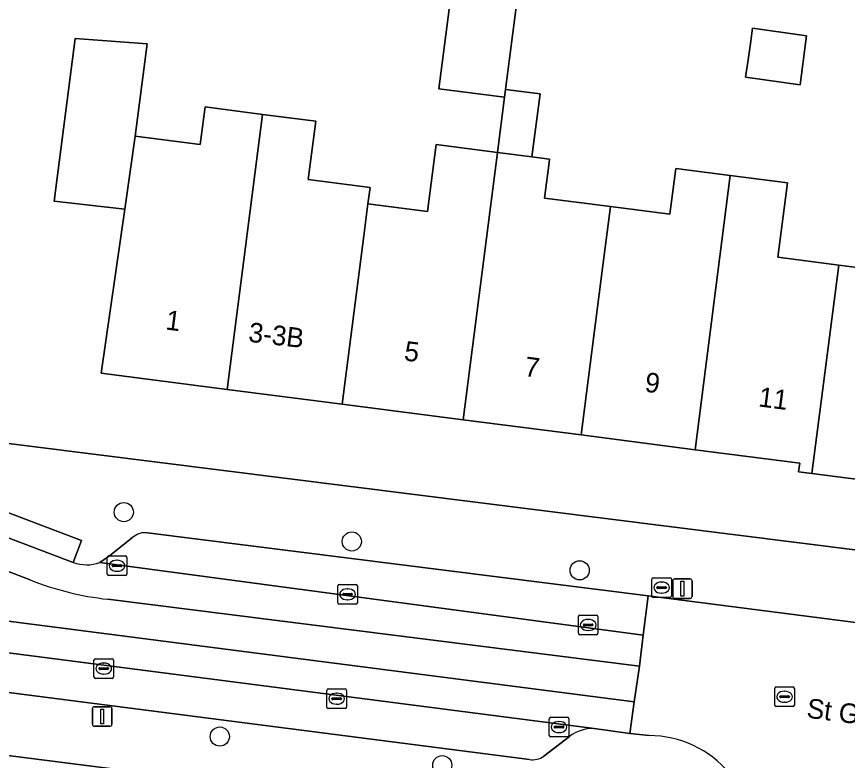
# Model space of a CAD drawing. Extents: x 161692 to 162379, y 380760 to 381678.
# Drawn here: x 161825.86 to 161868.24, y 381316.74 to 381354.67 of the extents above; entities that cross this region are included whole.
import ezdxf

# ---------------------------------------------------------------- set-up
doc = ezdxf.new("R2010")
doc.units = 0
for name, color, linetype in [('IMGEO_Boom', 7, 'Continuous'), ('IMGEO_Brandkraan', 7, 'Continuous'), ('IMGEO_Erf', 7, 'Continuous'), ('IMGEO_Kolk', 7, 'Continuous'), ('IMGEO_Lichtmast', 7, 'Continuous'), ('IMGEO_Openbare_ruimte_label', 7, 'Continuous'), ('IMGEO_Pand', 7, 'Continuous'), ('IMGEO_Pand_nummerreeks', 7, 'Continuous'), ('IMGEO_Parkeervlak_open', 7, 'Continuous'), ('IMGEO_Rijbaan_lokaal_gesloten', 7, 'Continuous'), ('IMGEO_Rijbaan_lokaal_open', 7, 'Continuous'), ('IMGEO_Rioolput', 7, 'Continuous'), ('IMGEO_Voetpad_open', 7, 'Continuous')]:
    doc.layers.add(name, color=color, linetype=linetype)

msp = doc.modelspace()

# ---------------------------------------------------------------- linework, layer by layer
at = {"layer": 'IMGEO_Boom'}
for centre in [(161831.33, 381329.404), (161842.96, 381327.904), (161854.582, 381326.433), (161836.226, 381317.956), (161847.575, 381316.493)]:
    msp.add_circle(centre, 0.489, dxfattribs=at)
at = {"layer": 'IMGEO_Brandkraan'}
for p, q in [((161858.264, 381325.126), (161858.264, 381325.978)), ((161858.339, 381326.052), (161859.191, 381326.052)), ((161859.265, 381325.978), (161859.265, 381325.126)), ((161858.523, 381325.546), (161858.523, 381325.558)), ((161858.566, 381325.595), (161858.964, 381325.595)), ((161858.752, 381325.832), (161858.777, 381325.832)), ((161859.007, 381325.558), (161859.007, 381325.546)), ((161858.961, 381325.509), (161858.563, 381325.509)), ((161858.775, 381325.272), (161858.75, 381325.272)), ((161859.191, 381325.052), (161858.339, 381325.052))]:
    msp.add_line(p, q, dxfattribs=at)
for points in [[(161858.264, 381325.126), (161858.264, 381325.978)], [(161858.339, 381326.052), (161859.191, 381326.052)], [(161859.265, 381325.978), (161859.265, 381325.126)], [(161859.191, 381325.052), (161858.339, 381325.052)]]:
    msp.add_lwpolyline(points, dxfattribs=at)
for centre, radius, start, end in [((161858.341, 381325.976), 0.0765, 91.552, 178.448), ((161858.341, 381325.976), 0.0765, 91.552, 178.448), ((161859.189, 381325.976), 0.0765, 1.552, 88.448), ((161859.189, 381325.976), 0.0765, 1.552, 88.448), ((161858.563, 381325.555), 0.0403, 85.8775, 175.7526), ((161858.56, 381325.545), 0.0366, 178.938, 274.7102), ((161858.964, 381325.552), 0.043, 264.8664, 352.4533), ((161858.968, 381325.557), 0.0386, 1.7309, 96.639), ((161858.341, 381325.128), 0.0765, 181.552, 268.448), ((161858.341, 381325.128), 0.0765, 181.552, 268.448), ((161859.189, 381325.128), 0.0765, 271.552, 358.448), ((161859.189, 381325.128), 0.0765, 271.552, 358.448)]:
    msp.add_arc(centre, radius, start, end, dxfattribs=at)
for centre, major_axis, ratio, start_param, end_param in [((161858.751, 381325.552), (-0.387, 0.002), 0.722429, 4.712389, 7.853982), ((161858.776, 381325.552), (-0.39, 0.002), 0.717154, 1.570796, 4.712389)]:
    msp.add_ellipse(centre, major_axis=major_axis, ratio=ratio, start_param=start_param, end_param=end_param, dxfattribs=at)
at = {"layer": 'IMGEO_Erf'}
for points in [[(161810.056, 381409.956), (161802.946, 381371.822), (161796.224, 381336.573), (161797.3, 381336.438), (161904.754, 381322.94)], [(161872.645, 381330.565), (161866.426, 381331.366), (161865.75, 381331.453), (161865.808, 381331.899), (161860.467, 381332.587), (161854.652, 381333.336), (161848.637, 381334.111), (161842.47, 381334.906), (161836.605, 381335.661), (161830.181, 381336.489), (161831.377, 381344.845), (161827.774, 381345.255), (161828.845, 381353.563), (161832.52, 381353.29), (161831.913, 381348.58), (161835.23, 381348.153), (161835.477, 381350.067), (161838.413, 381349.688), (161841.124, 381349.339), (161840.741, 381346.37), (161843.895, 381345.963), (161843.787, 381345.129), (161846.829, 381344.737), (161847.268, 381348.143), (161850.393, 381347.741), (161850.756, 381350.563), (161847.403, 381350.995), (161848.046, 381355.988)], [(161851.4, 381355.556), (161850.806, 381350.952), (161852.566, 381350.726), (161852.152, 381347.514), (161853.047, 381347.399), (161853.025, 381347.232), (161852.791, 381345.419), (161856.152, 381344.986), (161859.18, 381344.596), (161859.481, 381346.933), (161862.268, 381346.574), (161865.182, 381346.198), (161864.692, 381342.397), (161867.796, 381341.997), (161870.98, 381341.587)], [(161859.366, 381312.667), (161794.522, 381320.92), (161793.381, 381321.065), (161780.063, 381250)]]:
    msp.add_lwpolyline(points, dxfattribs=at)
msp.add_lwpolyline([(161865.826, 381351.192), (161863.047, 381351.586), (161863.156, 381352.357), (161863.308, 381353.427), (161863.364, 381353.825), (161863.401, 381354.086), (161865.909, 381353.732), (161866.149, 381353.698), (161866.115, 381353.436)], close=True, dxfattribs=at)
at = {"layer": 'IMGEO_Kolk'}
for p, q in [((161830.486, 381326.242), (161830.486, 381327.094)), ((161830.561, 381327.168), (161831.413, 381327.168)), ((161830.974, 381326.948), (161830.999, 381326.948)), ((161831.487, 381327.094), (161831.487, 381326.242)), ((161830.745, 381326.662), (161830.745, 381326.674)), ((161831.183, 381326.625), (161830.785, 381326.625)), ((161830.788, 381326.711), (161831.186, 381326.711)), ((161831.229, 381326.674), (161831.229, 381326.662)), ((161831.413, 381326.168), (161830.561, 381326.168)), ((161830.997, 381326.388), (161830.972, 381326.388)), ((161842.243, 381324.784), (161842.243, 381325.636)), ((161842.318, 381325.71), (161843.17, 381325.71)), ((161843.244, 381325.636), (161843.244, 381324.784)), ((161842.502, 381325.204), (161842.502, 381325.216)), ((161842.94, 381325.167), (161842.542, 381325.167)), ((161842.545, 381325.253), (161842.943, 381325.253)), ((161842.731, 381325.49), (161842.756, 381325.49)), ((161842.986, 381325.216), (161842.986, 381325.204)), ((161843.17, 381324.71), (161842.318, 381324.71)), ((161842.754, 381324.93), (161842.729, 381324.93)), ((161854.517, 381323.222), (161854.517, 381324.074)), ((161854.592, 381324.148), (161855.444, 381324.148)), ((161855.005, 381323.928), (161855.03, 381323.928)), ((161855.518, 381324.074), (161855.518, 381323.222)), ((161854.776, 381323.642), (161854.776, 381323.654)), ((161855.214, 381323.605), (161854.816, 381323.605)), ((161854.819, 381323.691), (161855.217, 381323.691)), ((161855.26, 381323.654), (161855.26, 381323.642)), ((161855.444, 381323.148), (161854.592, 381323.148)), ((161855.028, 381323.368), (161855.003, 381323.368)), ((161829.807, 381320.996), (161829.807, 381321.848)), ((161829.882, 381321.922), (161830.734, 381321.922)), ((161830.808, 381321.848), (161830.808, 381320.996)), ((161830.066, 381321.416), (161830.066, 381321.428)), ((161830.504, 381321.379), (161830.106, 381321.379)), ((161830.109, 381321.465), (161830.507, 381321.465)), ((161830.295, 381321.702), (161830.32, 381321.702)), ((161830.55, 381321.428), (161830.55, 381321.416)), ((161830.734, 381320.922), (161829.882, 381320.922)), ((161830.318, 381321.142), (161830.293, 381321.142)), ((161841.688, 381319.461), (161841.688, 381320.313)), ((161841.763, 381320.387), (161842.615, 381320.387)), ((161842.176, 381320.167), (161842.201, 381320.167)), ((161842.689, 381320.313), (161842.689, 381319.461)), ((161841.947, 381319.881), (161841.947, 381319.893)), ((161842.385, 381319.844), (161841.987, 381319.844)), ((161841.99, 381319.93), (161842.388, 381319.93)), ((161842.431, 381319.893), (161842.431, 381319.881)), ((161842.615, 381319.387), (161841.763, 381319.387)), ((161842.199, 381319.607), (161842.174, 381319.607)), ((161853.031, 381318.015), (161853.031, 381318.867)), ((161853.106, 381318.941), (161853.958, 381318.941)), ((161854.032, 381318.867), (161854.032, 381318.015)), ((161853.29, 381318.435), (161853.29, 381318.447)), ((161853.728, 381318.398), (161853.33, 381318.398)), ((161853.333, 381318.484), (161853.731, 381318.484)), ((161853.519, 381318.721), (161853.544, 381318.721)), ((161853.774, 381318.447), (161853.774, 381318.435)), ((161853.958, 381317.941), (161853.106, 381317.941)), ((161853.542, 381318.161), (161853.517, 381318.161))]:
    msp.add_line(p, q, dxfattribs=at)
for points in [[(161830.486, 381326.242), (161830.486, 381327.094)], [(161830.561, 381327.168), (161831.413, 381327.168)], [(161831.487, 381327.094), (161831.487, 381326.242)], [(161831.413, 381326.168), (161830.561, 381326.168)], [(161842.243, 381324.784), (161842.243, 381325.636)], [(161842.318, 381325.71), (161843.17, 381325.71)], [(161843.244, 381325.636), (161843.244, 381324.784)], [(161843.17, 381324.71), (161842.318, 381324.71)], [(161854.517, 381323.222), (161854.517, 381324.074)], [(161854.592, 381324.148), (161855.444, 381324.148)], [(161855.518, 381324.074), (161855.518, 381323.222)], [(161855.444, 381323.148), (161854.592, 381323.148)], [(161829.807, 381320.996), (161829.807, 381321.848)], [(161829.882, 381321.922), (161830.734, 381321.922)], [(161830.808, 381321.848), (161830.808, 381320.996)], [(161830.734, 381320.922), (161829.882, 381320.922)], [(161841.688, 381319.461), (161841.688, 381320.313)], [(161841.763, 381320.387), (161842.615, 381320.387)], [(161842.689, 381320.313), (161842.689, 381319.461)], [(161842.615, 381319.387), (161841.763, 381319.387)], [(161853.031, 381318.015), (161853.031, 381318.867)], [(161853.106, 381318.941), (161853.958, 381318.941)], [(161854.032, 381318.867), (161854.032, 381318.015)], [(161853.958, 381317.941), (161853.106, 381317.941)]]:
    msp.add_lwpolyline(points, dxfattribs=at)
for centre, radius, start, end in [((161830.563, 381327.092), 0.0765, 91.552, 178.448), ((161830.563, 381327.092), 0.0765, 91.552, 178.448), ((161831.411, 381327.092), 0.0765, 1.552, 88.448), ((161831.411, 381327.092), 0.0765, 1.552, 88.448), ((161830.785, 381326.671), 0.0403, 85.8775, 175.7526), ((161830.782, 381326.661), 0.0366, 178.938, 274.7102), ((161831.186, 381326.668), 0.043, 264.8664, 352.4533), ((161831.19, 381326.673), 0.0386, 1.7309, 96.639), ((161830.563, 381326.244), 0.0765, 181.552, 268.448), ((161830.563, 381326.244), 0.0765, 181.552, 268.448), ((161831.411, 381326.244), 0.0765, 271.552, 358.448), ((161831.411, 381326.244), 0.0765, 271.552, 358.448), ((161842.32, 381325.634), 0.0765, 91.552, 178.448), ((161842.32, 381325.634), 0.0765, 91.552, 178.448), ((161843.168, 381325.634), 0.0765, 1.552, 88.448), ((161843.168, 381325.634), 0.0765, 1.552, 88.448), ((161842.542, 381325.213), 0.0403, 85.8775, 175.7526), ((161842.539, 381325.203), 0.0366, 178.938, 274.7102), ((161842.943, 381325.21), 0.043, 264.8664, 352.4533), ((161842.947, 381325.215), 0.0386, 1.7309, 96.639), ((161842.32, 381324.786), 0.0765, 181.552, 268.448), ((161842.32, 381324.786), 0.0765, 181.552, 268.448), ((161843.168, 381324.786), 0.0765, 271.552, 358.448), ((161843.168, 381324.786), 0.0765, 271.552, 358.448), ((161854.594, 381324.072), 0.0765, 91.552, 178.448), ((161854.594, 381324.072), 0.0765, 91.552, 178.448), ((161855.442, 381324.072), 0.0765, 1.552, 88.448), ((161855.442, 381324.072), 0.0765, 1.552, 88.448), ((161854.816, 381323.651), 0.0403, 85.8775, 175.7526), ((161854.813, 381323.641), 0.0366, 178.938, 274.7102), ((161855.217, 381323.648), 0.043, 264.8664, 352.4533), ((161855.221, 381323.653), 0.0386, 1.7309, 96.639), ((161854.594, 381323.224), 0.0765, 181.552, 268.448), ((161854.594, 381323.224), 0.0765, 181.552, 268.448), ((161855.442, 381323.224), 0.0765, 271.552, 358.448), ((161855.442, 381323.224), 0.0765, 271.552, 358.448), ((161829.884, 381321.846), 0.0765, 91.552, 178.448), ((161829.884, 381321.846), 0.0765, 91.552, 178.448), ((161830.732, 381321.846), 0.0765, 1.552, 88.448), ((161830.732, 381321.846), 0.0765, 1.552, 88.448), ((161830.106, 381321.425), 0.0403, 85.8775, 175.7526), ((161830.103, 381321.415), 0.0366, 178.938, 274.7102), ((161830.507, 381321.422), 0.043, 264.8664, 352.4533), ((161830.511, 381321.427), 0.0386, 1.7309, 96.639), ((161829.884, 381320.998), 0.0765, 181.552, 268.448), ((161829.884, 381320.998), 0.0765, 181.552, 268.448), ((161830.732, 381320.998), 0.0765, 271.552, 358.448), ((161830.732, 381320.998), 0.0765, 271.552, 358.448), ((161841.765, 381320.311), 0.0765, 91.552, 178.448), ((161841.765, 381320.311), 0.0765, 91.552, 178.448), ((161842.613, 381320.311), 0.0765, 1.552, 88.448), ((161842.613, 381320.311), 0.0765, 1.552, 88.448), ((161841.987, 381319.89), 0.0403, 85.8775, 175.7526), ((161841.984, 381319.88), 0.0366, 178.938, 274.7102), ((161842.388, 381319.887), 0.043, 264.8664, 352.4533), ((161842.392, 381319.892), 0.0386, 1.7309, 96.639), ((161841.765, 381319.463), 0.0765, 181.552, 268.448), ((161841.765, 381319.463), 0.0765, 181.552, 268.448), ((161842.613, 381319.463), 0.0765, 271.552, 358.448), ((161842.613, 381319.463), 0.0765, 271.552, 358.448), ((161853.108, 381318.865), 0.0765, 91.552, 178.448), ((161853.108, 381318.865), 0.0765, 91.552, 178.448), ((161853.956, 381318.865), 0.0765, 1.552, 88.448), ((161853.956, 381318.865), 0.0765, 1.552, 88.448), ((161853.33, 381318.444), 0.0403, 85.8775, 175.7526), ((161853.327, 381318.434), 0.0366, 178.938, 274.7102), ((161853.731, 381318.441), 0.043, 264.8664, 352.4533), ((161853.735, 381318.446), 0.0386, 1.7309, 96.639), ((161853.108, 381318.017), 0.0765, 181.552, 268.448), ((161853.108, 381318.017), 0.0765, 181.552, 268.448), ((161853.956, 381318.017), 0.0765, 271.552, 358.448), ((161853.956, 381318.017), 0.0765, 271.552, 358.448)]:
    msp.add_arc(centre, radius, start, end, dxfattribs=at)
for centre, major_axis, ratio, start_param, end_param in [((161830.973, 381326.668), (-0.387, 0.002), 0.722429, 4.712389, 7.853982), ((161830.998, 381326.668), (-0.39, 0.002), 0.717154, 1.570796, 4.712389), ((161842.73, 381325.21), (-0.387, 0.002), 0.722429, 4.712389, 7.853982), ((161842.755, 381325.21), (-0.39, 0.002), 0.717154, 1.570796, 4.712389), ((161855.004, 381323.648), (-0.387, 0.002), 0.722429, 4.712389, 7.853982), ((161855.029, 381323.648), (-0.39, 0.002), 0.717154, 1.570796, 4.712389), ((161830.294, 381321.422), (-0.387, 0.002), 0.722429, 4.712389, 7.853982), ((161830.319, 381321.422), (-0.39, 0.002), 0.717154, 1.570796, 4.712389), ((161842.175, 381319.887), (-0.387, 0.002), 0.722429, 4.712389, 7.853982), ((161842.2, 381319.887), (-0.39, 0.002), 0.717154, 1.570796, 4.712389), ((161853.518, 381318.441), (-0.387, 0.002), 0.722429, 4.712389, 7.853982), ((161853.543, 381318.441), (-0.39, 0.002), 0.717154, 1.570796, 4.712389)]:
    msp.add_ellipse(centre, major_axis=major_axis, ratio=ratio, start_param=start_param, end_param=end_param, dxfattribs=at)
at = {"layer": 'IMGEO_Lichtmast'}
for p, q in [((161859.429, 381325.999), (161860.219, 381325.999)), ((161860.219, 381325.999), (161859.429, 381325.999)), ((161859.329, 381325.099), (161859.329, 381325.899)), ((161859.329, 381325.899), (161859.329, 381325.099)), ((161860.319, 381325.899), (161860.319, 381325.099)), ((161860.319, 381325.099), (161860.319, 381325.899)), ((161860.219, 381324.999), (161859.429, 381324.999)), ((161859.429, 381324.999), (161860.219, 381324.999)), ((161829.732, 381318.58), (161829.732, 381319.38)), ((161829.732, 381319.38), (161829.732, 381318.58)), ((161829.832, 381319.48), (161830.622, 381319.48)), ((161830.622, 381319.48), (161829.832, 381319.48)), ((161830.722, 381319.38), (161830.722, 381318.58)), ((161830.722, 381318.58), (161830.722, 381319.38)), ((161830.622, 381318.48), (161829.832, 381318.48)), ((161829.832, 381318.48), (161830.622, 381318.48))]:
    msp.add_line(p, q, dxfattribs=at)
for points in [[(161859.749, 381325.874), (161859.899, 381325.874), (161859.899, 381325.124), (161859.749, 381325.124), (161859.749, 381325.874)], [(161830.152, 381319.355), (161830.302, 381319.355), (161830.302, 381318.605), (161830.152, 381318.605), (161830.152, 381319.355)]]:
    msp.add_lwpolyline(points, dxfattribs=at)
for centre, start, end in [((161859.429, 381325.899), 90, 180), ((161859.429, 381325.899), 90, 180), ((161860.219, 381325.899), 0, 90), ((161860.219, 381325.899), 360, 90), ((161859.429, 381325.099), 180, 270), ((161859.429, 381325.099), 180, 270), ((161860.219, 381325.099), 270, 0), ((161860.219, 381325.099), 270, 0), ((161829.832, 381319.38), 90, 180), ((161829.832, 381319.38), 90, 180), ((161830.622, 381319.38), 0, 90), ((161830.622, 381319.38), 360, 90), ((161829.832, 381318.58), 180, 270), ((161829.832, 381318.58), 180, 270), ((161830.622, 381318.58), 270, 0), ((161830.622, 381318.58), 270, 0)]:
    msp.add_arc(centre, 0.1, start, end, dxfattribs=at)
at = {"layer": 'IMGEO_Pand'}
for points in [[(161851.4, 381355.556), (161848.046, 381355.988), (161847.403, 381350.995), (161850.756, 381350.563), (161850.806, 381350.952)], [(161865.909, 381353.732), (161863.401, 381354.086), (161863.364, 381353.825), (161863.308, 381353.427), (161863.156, 381352.357), (161863.047, 381351.586), (161865.826, 381351.192), (161866.115, 381353.436), (161866.149, 381353.698)], [(161831.913, 381348.58), (161832.52, 381353.29), (161828.845, 381353.563), (161827.774, 381345.255), (161831.377, 381344.845)], [(161850.806, 381350.952), (161850.756, 381350.563), (161850.393, 381347.741), (161852.152, 381347.514), (161852.566, 381350.726)], [(161838.413, 381349.688), (161835.477, 381350.067), (161835.23, 381348.153), (161831.913, 381348.58), (161831.377, 381344.845), (161830.181, 381336.489), (161836.605, 381335.661)], [(161843.787, 381345.129), (161843.895, 381345.963), (161840.741, 381346.37), (161841.124, 381349.339), (161838.413, 381349.688), (161836.605, 381335.661), (161842.47, 381334.906), (161843.575, 381343.484)], [(161850.393, 381347.741), (161847.268, 381348.143), (161846.829, 381344.737), (161843.787, 381345.129), (161843.575, 381343.484), (161842.47, 381334.906), (161848.637, 381334.111)], [(161856.152, 381344.986), (161852.791, 381345.419), (161853.025, 381347.232), (161853.047, 381347.399), (161852.152, 381347.514), (161850.393, 381347.741), (161848.637, 381334.111), (161854.652, 381333.336), (161855.764, 381341.971)], [(161862.268, 381346.574), (161859.481, 381346.933), (161859.18, 381344.596), (161856.152, 381344.986), (161855.764, 381341.971), (161854.652, 381333.336), (161860.467, 381332.587)], [(161862.268, 381346.574), (161860.467, 381332.587), (161865.808, 381331.899), (161865.75, 381331.453), (161866.426, 381331.366), (161867.796, 381341.997), (161864.692, 381342.397), (161865.182, 381346.198)], [(161874.501, 381344.971), (161871.467, 381345.362), (161870.98, 381341.587), (161867.796, 381341.997), (161866.426, 381331.366), (161872.645, 381330.565)]]:
    msp.add_lwpolyline(points, close=True, dxfattribs=at)
at = {"layer": 'IMGEO_Parkeervlak_open'}
for points in [[(161830.108, 381326.828), (161857.828, 381323.123), (161858.081, 381325.137), (161832.538, 381328.345)], [(161831.795, 381328.117), (161830.6, 381327.166), (161830.108, 381326.828)], [(161855.317, 381318.371), (161821.745, 381322.703), (161821.727, 381322.703)], [(161824.519, 381320.326), (161852.023, 381316.779)], [(161852.761, 381316.95), (161854.069, 381317.958)]]:
    msp.add_lwpolyline(points, dxfattribs=at)
for centre, radius, start, end in [((161832.41, 381327.438), 0.916, 81.9559, 132.1628), ((161855.298, 381316.338), 2.033, 89.452, 127.1698), ((161852.152, 381317.898), 1.127, 263.4037, 302.6876)]:
    msp.add_arc(centre, radius, start, end, dxfattribs=at)
at = {"layer": 'IMGEO_Rijbaan_lokaal_gesloten'}
for points in [[(161828.75, 381326.836), (161821.923, 381329.424)], [(161821.773, 381327.763), (161826.557, 381325.944)], [(161826.557, 381325.944), (161821.773, 381327.763)], [(161830.512, 381324.957), (161857.629, 381321.541), (161857.828, 381323.123), (161830.108, 381326.828)], [(161822.916, 381324.166), (161857.356, 381319.728), (161857.629, 381321.541), (161830.512, 381324.957)], [(161821.727, 381322.703), (161821.745, 381322.703), (161855.317, 381318.371), (161857.149, 381318.109), (161857.356, 381319.728), (161822.916, 381324.166)]]:
    msp.add_lwpolyline(points, dxfattribs=at)
for centre, radius, start, end in [((161829.44, 381328.762), 2.046, 250.2818, 289.0432), ((161832.258, 381340.37), 15.512, 248.4374, 263.5379), ((161832.258, 381340.37), 15.512, 248.4374, 263.5379)]:
    msp.add_arc(centre, radius, start, end, dxfattribs=at)
at = {"layer": 'IMGEO_Rijbaan_lokaal_open'}
msp.add_lwpolyline([(161875.004, 381322.955), (161858.081, 381325.137), (161857.828, 381323.123), (161857.629, 381321.541), (161857.356, 381319.728), (161857.149, 381318.109), (161858.131, 381318.006)], dxfattribs=at)
msp.add_arc((161858.11, 381312.632), 5.374, 350.3458, 89.7789, dxfattribs=at)
at = {"layer": 'IMGEO_Rioolput'}
for p, q in [((161864.611, 381320.486), (161865.463, 381320.486)), ((161864.536, 381319.56), (161864.536, 381320.412)), ((161865.024, 381320.266), (161865.049, 381320.266)), ((161865.537, 381320.412), (161865.537, 381319.56)), ((161864.795, 381319.98), (161864.795, 381319.992)), ((161865.233, 381319.943), (161864.835, 381319.943)), ((161864.838, 381320.029), (161865.236, 381320.029)), ((161865.047, 381319.706), (161865.022, 381319.706)), ((161865.279, 381319.992), (161865.279, 381319.98)), ((161865.463, 381319.486), (161864.611, 381319.486))]:
    msp.add_line(p, q, dxfattribs=at)
for points in [[(161864.611, 381320.486), (161865.463, 381320.486)], [(161864.536, 381319.56), (161864.536, 381320.412)], [(161865.537, 381320.412), (161865.537, 381319.56)], [(161865.463, 381319.486), (161864.611, 381319.486)]]:
    msp.add_lwpolyline(points, dxfattribs=at)
for centre, radius, start, end in [((161864.613, 381320.41), 0.0765, 91.552, 178.448), ((161864.613, 381320.41), 0.0765, 91.552, 178.448), ((161865.461, 381320.41), 0.0765, 1.552, 88.448), ((161865.461, 381320.41), 0.0765, 1.552, 88.448), ((161864.835, 381319.989), 0.0403, 85.8775, 175.7526), ((161864.832, 381319.979), 0.0366, 178.938, 274.7102), ((161865.236, 381319.986), 0.043, 264.8664, 352.4533), ((161865.24, 381319.991), 0.0386, 1.7309, 96.639), ((161864.613, 381319.562), 0.0765, 181.552, 268.448), ((161864.613, 381319.562), 0.0765, 181.552, 268.448), ((161865.461, 381319.562), 0.0765, 271.552, 358.448), ((161865.461, 381319.562), 0.0765, 271.552, 358.448)]:
    msp.add_arc(centre, radius, start, end, dxfattribs=at)
for centre, major_axis, ratio, start_param, end_param in [((161865.023, 381319.986), (-0.387, 0.002), 0.722429, 4.712389, 7.853982), ((161865.048, 381319.986), (-0.39, 0.002), 0.717154, 1.570796, 4.712389)]:
    msp.add_ellipse(centre, major_axis=major_axis, ratio=ratio, start_param=start_param, end_param=end_param, dxfattribs=at)
at = {"layer": 'IMGEO_Voetpad_open'}
for points in [[(161941.301, 381318.149), (161917.03, 381321.199), (161904.754, 381322.94), (161797.3, 381336.438), (161796.224, 381336.573), (161796.664, 381332.937), (161797.328, 381332.855), (161805.639, 381331.747), (161814.172, 381330.748), (161816.191, 381330.503)], [(161819.172, 381330.104), (161821.54, 381329.547), (161821.923, 381329.424), (161822.091, 381330.644), (161829.174, 381327.95), (161828.75, 381326.836)], [(161830.108, 381326.828), (161830.6, 381327.166), (161831.795, 381328.117)], [(161832.538, 381328.345), (161858.081, 381325.137), (161875.004, 381322.955), (161938.099, 381314.908), (161977.562, 381309.831), (162011.888, 381305.414)], [(161793.919, 381324.068), (161793.381, 381321.065), (161794.522, 381320.92), (161859.366, 381312.667), (161861.491, 381310.444), (161862.608, 381310.266)], [(161852.023, 381316.779), (161824.519, 381320.326)], [(161858.131, 381318.006), (161857.149, 381318.109), (161855.317, 381318.371)], [(161854.069, 381317.958), (161852.761, 381316.95)]]:
    msp.add_lwpolyline(points, dxfattribs=at)
msp.add_lwpolyline([(161821.923, 381329.424), (161828.75, 381326.836), (161829.174, 381327.95), (161822.091, 381330.644)], close=True, dxfattribs=at)
for centre, radius, start, end in [((161832.41, 381327.438), 0.916, 81.9559, 132.1628), ((161829.44, 381328.762), 2.046, 250.2818, 289.0432), ((161855.298, 381316.338), 2.033, 89.452, 127.1698), ((161858.11, 381312.632), 5.374, 350.3458, 89.7789), ((161852.152, 381317.898), 1.127, 263.4037, 302.6876)]:
    msp.add_arc(centre, radius, start, end, dxfattribs=at)

# ---------------------------------------------------------------- texts
at = {"layer": 'IMGEO_Openbare_ruimte_label'}
msp.add_text('St Gerarduslaan', height=1, rotation=352.7044, dxfattribs=at).set_placement((161866.124, 381318.924))
at = {"layer": 'IMGEO_Pand_nummerreeks'}
for s, rotation, p in [('1', 352.6084, (161833.428, 381338.722)), ('3-3B', 353.3308, (161837.656, 381338.094)), ('5', 352.6088, (161845.593, 381337.143)), ('7', 352.6088, (161851.731, 381336.347)), ('9', 352.6088, (161857.87, 381335.55)), ('11', 352.6084, (161863.666, 381334.799))]:
    msp.add_text(s, height=1, rotation=rotation, dxfattribs=at).set_placement(p)

doc.saveas('drawing.dxf')
